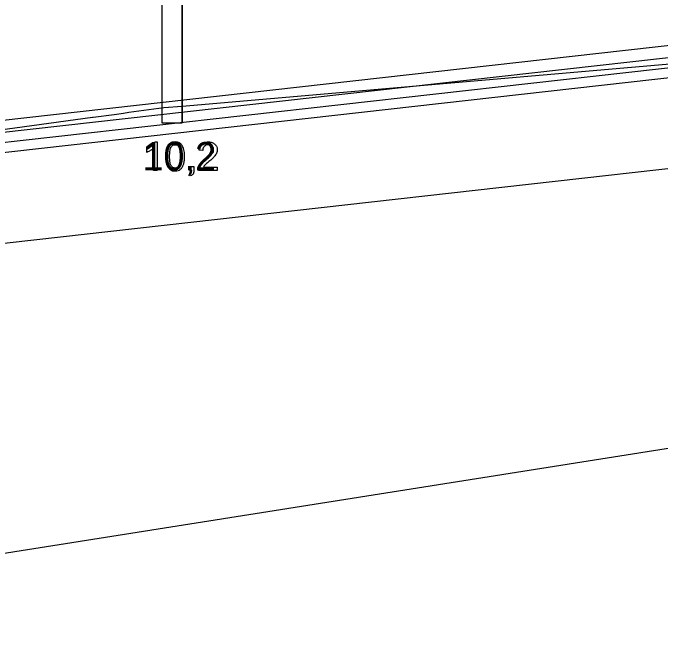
# Model space of a CAD drawing. Extents: x 532503 to 539665, y 6557663 to 6561526.
# Drawn here: x 537437.3 to 537565.3, y 6559644.4 to 6559769.1 of the extents above; entities that cross this region are included whole.
import ezdxf

# ---------------------------------------------------------------- set-up
doc = ezdxf.new("R2010")
doc.units = 0
for name, color, linetype in [('Default', 7, 'Continuous'), ('GEOLPUNKT', 7, 'Continuous'), ('illumineerimisjooned', 7, 'Continuous'), ('PIIR', 7, 'Continuous'), ('Plokid', 7, 'Continuous'), ('Proovid', 7, 'Continuous'), ('Täide', 7, 'Continuous'), ('Veetase', 7, 'Continuous')]:
    doc.layers.add(name, color=color, linetype=linetype)

msp = doc.modelspace()

# ---------------------------------------------------------------- linework, layer by layer
at = {"layer": 'Default'}
msp.add_lwpolyline([(537322.51, 6559729.18), (537324.01, 6559730.34), (537324.11, 6559730.4), (537332.99, 6559732), (537332.99, 6559732), (537453.05, 6559748.5), (537453.2, 6559748.53), (537457.32, 6559749.07), (537459.17, 6559749.33), (537460.24, 6559749.47), (537467.15, 6559750.4), (537470.8, 6559750.72), (537596.15, 6559761.6)], dxfattribs=at)
at = {"layer": 'GEOLPUNKT'}
msp.add_line((537470.8, 6559951.4), (537470.8, 6559747.4), dxfattribs=at)
for points in [[(537465.39, 6559743.6), (537465.83, 6559743.6), (537465.83, 6559737.98)], [(537463.77, 6559741.53), (537463.77, 6559742.19)], [(537465.83, 6559737.98), (537465.15, 6559737.98), (537465.15, 6559742.36)], [(537474.86, 6559741.91), (537474.16, 6559741.98)], [(537472.32, 6559737.98), (537472.32, 6559738.76), (537473.1, 6559738.76), (537473.1, 6559737.98)], [(537477.73, 6559738.64), (537477.73, 6559737.98), (537474.03, 6559737.98)], [(537474.98, 6559738.64), (537477.73, 6559738.64)], [(537472.46, 6559736.87), (537472.27, 6559737.16)], [(537472.7, 6559737.98), (537472.32, 6559737.98)]]:
    msp.add_lwpolyline(points, dxfattribs=at)
for points in [[(537463.77, 6559742.19), (537464.35, 6559742.46), (537464.78, 6559742.85), (537465.21, 6559743.24), (537465.39, 6559743.6)], [(537467.6, 6559740.74), (537467.6, 6559741.73), (537467.8, 6559742.34), (537468, 6559742.94), (537468.41, 6559743.27), (537468.81, 6559743.6), (537469.42, 6559743.6), (537469.87, 6559743.6), (537470.21, 6559743.42), (537470.55, 6559743.24), (537470.77, 6559742.89), (537470.99, 6559742.55), (537471.12, 6559742.06), (537471.24, 6559741.57), (537471.24, 6559740.74), (537471.24, 6559739.75), (537471.04, 6559739.15), (537470.84, 6559738.54), (537470.44, 6559738.21), (537470.03, 6559737.88), (537469.42, 6559737.88), (537468.61, 6559737.88), (537468.15, 6559738.46), (537467.6, 6559739.16), (537467.6, 6559740.74)], [(537474.16, 6559741.98), (537474.23, 6559742.77), (537474.7, 6559743.18), (537475.18, 6559743.6), (537475.97, 6559743.6), (537476.78, 6559743.6), (537477.25, 6559743.15), (537477.72, 6559742.71), (537477.72, 6559742.05), (537477.72, 6559741.71), (537477.58, 6559741.38), (537477.44, 6559741.06), (537477.13, 6559740.7), (537476.81, 6559740.34), (537476.07, 6559739.72), (537475.45, 6559739.2), (537475.27, 6559739.01), (537475.1, 6559738.83), (537474.98, 6559738.64)], [(537465.15, 6559742.36), (537464.9, 6559742.12), (537464.49, 6559741.88), (537464.09, 6559741.65), (537463.77, 6559741.53)], [(537468.3, 6559740.74), (537468.3, 6559739.36), (537468.63, 6559738.9), (537468.95, 6559738.45), (537469.42, 6559738.45), (537469.89, 6559738.45), (537470.21, 6559738.9), (537470.54, 6559739.36), (537470.54, 6559740.74), (537470.54, 6559742.12), (537470.21, 6559742.58), (537469.89, 6559743.03), (537469.41, 6559743.03), (537468.94, 6559743.03), (537468.66, 6559742.63), (537468.3, 6559742.12), (537468.3, 6559740.74)], [(537474.03, 6559737.98), (537474.02, 6559738.23), (537474.11, 6559738.46), (537474.25, 6559738.83), (537474.56, 6559739.2), (537474.87, 6559739.57), (537475.46, 6559740.05), (537476.37, 6559740.8), (537476.69, 6559741.23), (537477.01, 6559741.67), (537477.01, 6559742.06), (537477.01, 6559742.47), (537476.72, 6559742.75), (537476.43, 6559743.03), (537475.96, 6559743.03), (537475.46, 6559743.03), (537475.17, 6559742.73), (537474.87, 6559742.44), (537474.86, 6559741.91)], [(537472.27, 6559737.16), (537472.49, 6559737.26), (537472.59, 6559737.44), (537472.69, 6559737.63), (537472.7, 6559737.98)], [(537473.1, 6559737.98), (537473.1, 6559737.55), (537472.94, 6559737.28), (537472.79, 6559737.01), (537472.46, 6559736.87)]]:
    msp.add_open_spline(points, degree=3, dxfattribs=at)
at = {"layer": 'illumineerimisjooned'}
msp.add_lwpolyline([(537335, 6559734.24), (537596.35, 6559763.64), (537748.15, 6559715.21), (537873.25, 6559657.14)], dxfattribs=at)
at = {"layer": 'PIIR'}
msp.add_lwpolyline([(537333, 6559732.01), (537596.15, 6559761.6), (537747.42, 6559713.34), (537875.25, 6559654)], dxfattribs=at)
at = {"layer": 'Plokid'}
for points in [[(537337.4, 6559736.93), (537596.59, 6559766.08), (537749.02, 6559717.45), (537870.85, 6559660.9)], [(537337.4, 6559730.49), (537595.95, 6559759.57), (537746.69, 6559711.48), (537873.25, 6559652.73)]]:
    msp.add_lwpolyline(points, dxfattribs=at)
at = {"layer": 'Proovid'}
msp.add_lwpolyline([(537470.8, 6559849.4), (537466.8, 6559849.4), (537466.8, 6559747.4), (537470.8, 6559747.4)], close=True, dxfattribs=at)
at = {"layer": 'Täide'}
msp.add_lwpolyline([(537303.91, 6559646.73), (537332.99, 6559646), (537596.15, 6559687.6), (537701.31, 6559668.24), (537759.9, 6559630.65), (537816.72, 6559549.2), (537847.4, 6559524.13), (537875.25, 6559518), (537897.46, 6559518)], dxfattribs=at)
msp.add_lwpolyline([(537303.91, 6559646.73), (537332.99, 6559646), (537596.15, 6559687.6), (537701.31, 6559668.24), (537759.9, 6559630.65), (537816.72, 6559549.2), (537847.4, 6559524.13), (537875.25, 6559518), (537897.46, 6559518)], dxfattribs=at)
msp.add_lwpolyline([(537303.91, 6559646.73), (537332.99, 6559646), (537596.15, 6559687.6), (537701.31, 6559668.24), (537759.9, 6559630.65), (537816.72, 6559549.2), (537847.4, 6559524.13), (537875.25, 6559518), (537897.46, 6559518)], dxfattribs=at)
at = {"layer": 'Veetase'}
msp.add_lwpolyline([(537897.46, 6559630.11), (537875.25, 6559634), (537737.03, 6559696.96), (537596.15, 6559741.6), (537333, 6559712), (537303.91, 6559709.89)], dxfattribs=at)

# ---------------------------------------------------------------- texts
at = {"layer": 'GEOLPUNKT'}
msp.add_text('10,2', height=5.6, dxfattribs=at).set_placement((537462.92, 6559737.98))

doc.saveas('drawing.dxf')
